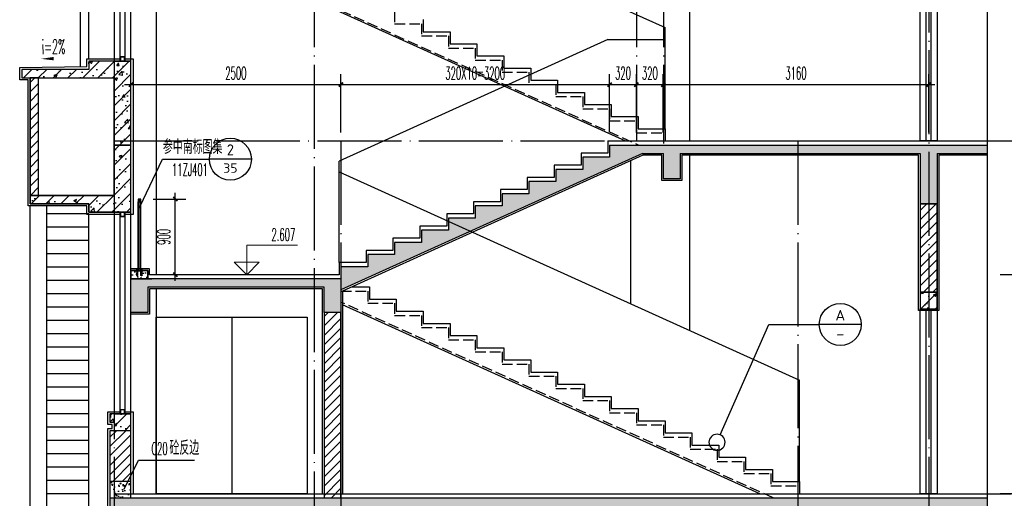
# Model space of a CAD drawing. Extents: x 1779708 to 7299578, y -1121471 to 88434.
# Tile 704 of 1056: x 6155806 to 6167532, y -967871 to -962174. Entities that reach past the tile are written whole.
import ezdxf
from ezdxf.enums import TextEntityAlignment as Align

# ---------------------------------------------------------------- set-up
doc = ezdxf.new("R2010")
doc.units = 0
doc.header["$LTSCALE"] = 1000
doc.header["$MEASUREMENT"] = 0
doc.linetypes.add('DASH', pattern=[0.35, 0.25, -0.1])
doc.linetypes.add('DOTE', pattern=[2.42, 2, -0.2, 0.02, -0.2])
doc.layers.get('0').update_dxf_attribs({"linetype": 'CONTINUOUS'})
doc.layers.get('Defpoints').update_dxf_attribs({"linetype": 'CONTINUOUS'})
doc.layers.add('DIM_ELEV', color=3, linetype='CONTINUOUS', lineweight=13)
for name, color, linetype in [('DIM_IDEN', 3, 'CONTINUOUS'), ('DIM_LEAD', 3, 'CONTINUOUS'), ('DIM_SYMB', 3, 'CONTINUOUS'), ('DOTE', 1, 'DOTE'), ('LG', 32, 'CONTINUOUS'), ('PUB_DIM', 3, 'CONTINUOUS'), ('PUB_TEXT', 7, 'CONTINUOUS'), ('S_E_STAIR', 4, 'CONTINUOUS'), ('WALL', 255, 'CONTINUOUS'), ('WINDOW', 2, 'CONTINUOUS'), ('可见线', 6, 'CONTINUOUS'), ('填充细线', 8, 'CONTINUOUS'), ('栏杆', 6, 'CONTINUOUS'), ('立面细线', 114, 'CONTINUOUS'), ('粉刷线', 213, 'CONTINUOUS')]:
    doc.layers.add(name, color=color, linetype=linetype)
doc.styles.add('_TCH_DIM', font='SIMPLEX.shx', dxfattribs={"width": 0.7, "bigfont": 'GBCBIG.shx'})
doc.styles.add('_TCH_DIM_T3', font='SIMPLEX.shx', dxfattribs={"width": 0.494118, "bigfont": 'GBCBIG.shx'})
doc.styles.get("Standard").update_dxf_attribs({"font": 'GBENOR', "bigfont": 'GBCBIG'})
doc.dimstyles.new('_TCH_ARCH&&50', dxfattribs={"dimtxt": 148.75, "dimasz": 50, "dimexe": 125, "dimexo": 150, "dimgap": 63.125, "dimtad": 1, "dimdec": 0, "dimzin": 0, "dimdsep": 46, "dimtxsty": '_TCH_DIM_T3', "dimblk": 'ARCHTICK', "dimcen": 0.09, "dimdle": 75, "dimclrt": 7, "dimazin": 2, "dimtfac": 1, "dimtdec": 0, "dimtix": 1, "dimtmove": 2, "dimatfit": 3, "dimfxl": 250, "dimtolj": 1, "dimtzin": 0, "dimarcsym": 0})
pattern_1 = [(45, (754033.014, 172694.524), (-56.1266008, 56.1266008), [])]
pattern_2 = [(45, (754033.01, 172694.52), (-88.3883476, 88.3883476), []), (50, (754033, 172694.52), (358.630091, -31.376067), [37.5, -412.5]), (355, (754033, 172694.52), (-69.375667, 376.096067), [30, -330]), (100.4514, (754062.9, 172691.9), (289.25469, 344.71977), [31.870095, -350.571056]), (46.1842, (754033, 172794.52), (533.620524, -82.759507), [56.25, -618.75]), (96.6356, (754077.5, 172787.63), (467.331353, 487.058935), [47.805144, -525.8565]), (351.1842, (754033, 172794.5), (467.33097, 487.0593), [45, -495]), (21, (754083, 172769.52), (298.453526, -201.309445), [37.5, -412.5]), (326, (754083, 172769.52), (121.657666, 362.575023), [30, -330]), (71.4514, (754107.9, 172752.75), (420.111314, 161.265248), [31.870095, -350.571056]), (37.5, (754033.01, 172694.52), (6.0799277, 166.446927), [0, -326, 0, -335, 0, -331.25]), (7.5, (754033.01, 172694.52), (131.534769, 197.205856), [0, -191, 0, -318.5, 0, -126.25]), (327.5, (753921.51, 172694.52), (266.911218, -11.277436), [0, -125, 0, -390, 0, -517.5]), (317.5, (753871.51, 172694.52), (291.593085, 50.052491), [0, -162.5, 0, -259, 0, -367.5])]

# ---------------------------------------------------------------- blocks, each defined once
blk = doc.blocks.new('A$C7C724075')
at = {"layer": 'LG'}
for p, q in [((24, 65), (24, 883)), ((30, 65), (30, 883)), ((50, 65), (50, 883)), ((56, 65), (56, 883)), ((6, 67), (24, 67)), ((6, 65), (6, 67)), ((24, 65), (6, 65)), ((8, 75), (8, 71)), ((8, 69), (8, 67)), ((22, 69), (8, 69)), ((9, 14), (8, 5)), ((8, 5), (10, 5)), ((9, 55), (9, 14)), ((21, 55), (9, 55)), ((10, 5), (9, 0)), ((10, 79), (11, 80)), ((10, 79), (19, 79)), ((10, 76), (10, 79)), ((20, 76), (10, 76)), ((20, 69), (10, 69)), ((10, 55), (10, 65)), ((10, 36), (12, 36)), ((10, 5), (10, 36)), ((11, 80), (19, 80)), ((11, 71), (11, 75)), ((12, 36), (12, 5)), ((12, 5), (18, 5)), ((18, 71), (18, 75)), ((18, 5), (18, 36)), ((18, 36), (19, 36)), ((19, 80), (19, 79)), ((19, 79), (19, 76)), ((19, 55), (19, 65)), ((19, 36), (19, 5)), ((20, 0), (19, 5)), ((19, 5), (22, 5)), ((21, 14), (21, 55)), ((22, 5), (21, 14)), ((22, 71), (22, 75)), ((22, 67), (22, 69)), ((24, 67), (24, 65)), ((70, 79), (61, 79)), ((61, 55), (61, 65)), ((62, 71), (62, 75)), ((69, 71), (69, 75)), ((70, 55), (70, 65)), ((9, 0), (20, 0))]:
    blk.add_line(p, q, dxfattribs=at)
for points in [[(24, 915), (56, 915), (56, 883), (24, 883)], [(29, 910), (51, 910), (51, 888), (29, 888)], [(0, 59), (80, 59), (80, 65), (0, 65)], [(56, 65), (74, 65), (74, 67), (56, 67)], [(62, 5), (62, 36), (61, 36), (61, 5), (58, 5), (59, 14), (59, 55), (71, 55), (71, 14), (72, 5), (70, 5), (70, 36), (68, 36), (68, 5)]]:
    blk.add_lwpolyline(points, close=True, dxfattribs=at)
blk.add_lwpolyline([(61, 70, -0.152179), (59, 70, -0.414214), (58, 71), (58, 75, -0.414214), (59, 76, -0.152179), (61, 76, -0.414214), (62, 75, -0.414214), (62, 76, -0.106972), (68, 76, -0.414214), (69, 75, -0.414214), (69, 76, -0.163695), (72, 76, -0.414214), (72, 75), (72, 71, -0.414214), (72, 70, -0.163695), (69, 70, -0.414214), (69, 71, -0.414214), (68, 70, -0.106972), (62, 70, -0.414214), (62, 71, -0.414214)], format="xyb", close=True, dxfattribs=at)
for points in [[(58, 67), (58, 69), (72, 69), (72, 67)], [(70, 5), (71, 0), (60, 0), (61, 5)], [(70, 76), (70, 79), (69, 80), (61, 80), (61, 79), (61, 76)]]:
    blk.add_lwpolyline(points, dxfattribs=at)
for points in [[(59, 76, 0.133077), (60, 76), (70, 76, 0.130908), (71, 76)], [(59, 70, -0.133077), (60, 69), (70, 69, -0.130908), (71, 70)]]:
    blk.add_lwpolyline(points, format="xyb", dxfattribs=at)
at = {"layer": 'LG', "extrusion": (0, 0, -1)}
for centre, major_axis, start_param, end_param in [((8, 75), (-0.514, 0.514), 5.497787, 7.068583), ((9, 72), (-2.42, 2.42), 0.460887, 1.10991), ((8, 71), (0.514, 0.514), 2.356194, 3.926991), ((9, 73), (-2.42, 2.42), 3.602479, 4.251502), ((8, 77), (-1.17, 1.17), 2.950906, 3.471579), ((8, 68), (1.17, 1.17), -0.329986, 0.190687), ((11, 75), (0.514, 0.514), -0.785398, 0.785398), ((12, 75), (-0.514, 0.514), 5.497787, 7.068583), ((12, 71), (0.514, 0.514), 2.356194, 3.926991), ((11, 71), (-0.514, 0.514), 2.356194, 3.926991), ((15, 63), (9.42, 9.42), -0.998532, -0.572265), ((15, 83), (9.42, 9.42), 2.143061, 2.569328), ((18, 75), (0.514, 0.514), -0.785398, 0.785398), ((19, 75), (-0.514, 0.514), 5.497787, 7.068583), ((19, 71), (0.514, 0.514), 2.356194, 3.926991), ((18, 71), (-0.514, 0.514), 2.356194, 3.926991), ((20, 72), (-2.81, 2.81), 0.483357, 1.08744), ((20, 74), (-2.81, 2.81), 3.624949, 4.229032), ((21, 77), (1.17, 1.17), 2.80308, 3.332279), ((21, 68), (-1.17, 1.17), 6.092499, 6.621698), ((21, 75), (0.514, 0.514), -0.785398, 0.785398), ((21, 71), (-0.514, 0.514), 2.356194, 3.926991)]:
    blk.add_ellipse(centre, major_axis=major_axis, ratio=1, start_param=start_param, end_param=end_param, dxfattribs=at)
blk = doc.blocks.new('_ArchTick')
at = {"color": 0, "linetype": 'ByBlock', "const_width": 0.4}
blk.add_lwpolyline([(-0.5, -0.5), (0.5, 0.5)], dxfattribs=at)
blk = doc.blocks.new('*D2883')
at = {"layer": 'Defpoints', "color": 0, "transparency": 16777216}
for p in [(6159631, -962947), (6157131, -963666), (6159631, -963666)]:
    blk.add_point(p, dxfattribs=at)
at = {"layer": 'PUB_DIM', "color": 0, "lineweight": -2, "transparency": 16777216}
for p, q in [((6157131, -963516), (6157131, -962822)), ((6159631, -963516), (6159631, -962822)), ((6157056, -962947), (6159706, -962947))]:
    blk.add_line(p, q, dxfattribs=at)
at = {"layer": 'PUB_DIM', "color": 0, "lineweight": -2, "transparency": 16777216, "xscale": 50, "yscale": 50, "zscale": 50, "rotation": 180}
blk.add_blockref('_ArchTick', (6157131, -962947), dxfattribs=at)
at = {"layer": 'PUB_DIM', "color": 0, "lineweight": -2, "transparency": 16777216, "xscale": 50, "yscale": 50, "zscale": 50}
blk.add_blockref('_ArchTick', (6159631, -962947), dxfattribs=at)
at = {"layer": 'PUB_DIM', "color": 7, "transparency": 16777216, "insert": (6158381, -962810), "char_height": 148.8, "attachment_point": 5, "style": '_TCH_DIM_T3'}
blk.add_mtext('\\A1;2500', dxfattribs=at)
blk = doc.blocks.new('*D2884')
at = {"layer": 'Defpoints', "color": 0, "transparency": 16777216}
for p in [(6162831, -962947), (6159631, -963666), (6162831, -963666)]:
    blk.add_point(p, dxfattribs=at)
at = {"layer": 'PUB_DIM', "color": 0, "lineweight": -2, "transparency": 16777216}
for p, q in [((6159631, -963516), (6159631, -962822)), ((6162831, -963516), (6162831, -962822)), ((6159556, -962947), (6162906, -962947))]:
    blk.add_line(p, q, dxfattribs=at)
at = {"layer": 'PUB_DIM', "color": 0, "lineweight": -2, "transparency": 16777216, "xscale": 50, "yscale": 50, "zscale": 50, "rotation": 180}
blk.add_blockref('_ArchTick', (6159631, -962947), dxfattribs=at)
at = {"layer": 'PUB_DIM', "color": 0, "lineweight": -2, "transparency": 16777216, "xscale": 50, "yscale": 50, "zscale": 50}
blk.add_blockref('_ArchTick', (6162831, -962947), dxfattribs=at)
at = {"layer": 'PUB_DIM', "color": 7, "transparency": 16777216, "insert": (6161231, -962810), "char_height": 148.75, "attachment_point": 5, "style": '_TCH_DIM_T3'}
blk.add_mtext('\\A1;320X10=3200', dxfattribs=at)
blk = doc.blocks.new('*D2885')
at = {"layer": 'Defpoints', "color": 0, "transparency": 16777216}
for p in [(6163151, -962947), (6162831, -963666), (6163151, -963666)]:
    blk.add_point(p, dxfattribs=at)
at = {"layer": 'PUB_DIM', "color": 0, "lineweight": -2, "transparency": 16777216}
for p, q in [((6162831, -963516), (6162831, -962822)), ((6163151, -963516), (6163151, -962822)), ((6162756, -962947), (6163226, -962947))]:
    blk.add_line(p, q, dxfattribs=at)
at = {"layer": 'PUB_DIM', "color": 0, "lineweight": -2, "transparency": 16777216, "xscale": 50, "yscale": 50, "zscale": 50, "rotation": 180}
blk.add_blockref('_ArchTick', (6162831, -962947), dxfattribs=at)
at = {"layer": 'PUB_DIM', "color": 0, "lineweight": -2, "transparency": 16777216, "xscale": 50, "yscale": 50, "zscale": 50}
blk.add_blockref('_ArchTick', (6163151, -962947), dxfattribs=at)
at = {"layer": 'PUB_DIM', "color": 7, "transparency": 16777216, "insert": (6162991, -962810), "char_height": 148.8, "attachment_point": 5, "style": '_TCH_DIM_T3'}
blk.add_mtext('\\A1;320', dxfattribs=at)
blk = doc.blocks.new('*D2886')
at = {"layer": 'Defpoints', "color": 0, "transparency": 16777216}
for p in [(6163471, -962947), (6163151, -963666), (6163471, -963666)]:
    blk.add_point(p, dxfattribs=at)
at = {"layer": 'PUB_DIM', "color": 0, "lineweight": -2, "transparency": 16777216}
for p, q in [((6163151, -963516), (6163151, -962822)), ((6163471, -963516), (6163471, -962822)), ((6163076, -962947), (6163546, -962947))]:
    blk.add_line(p, q, dxfattribs=at)
at = {"layer": 'PUB_DIM', "color": 0, "lineweight": -2, "transparency": 16777216, "xscale": 50, "yscale": 50, "zscale": 50, "rotation": 180}
blk.add_blockref('_ArchTick', (6163151, -962947), dxfattribs=at)
at = {"layer": 'PUB_DIM', "color": 0, "lineweight": -2, "transparency": 16777216, "xscale": 50, "yscale": 50, "zscale": 50}
blk.add_blockref('_ArchTick', (6163471, -962947), dxfattribs=at)
at = {"layer": 'PUB_DIM', "color": 7, "transparency": 16777216, "insert": (6163311, -962810), "char_height": 148.8, "attachment_point": 5, "style": '_TCH_DIM_T3'}
blk.add_mtext('\\A1;320', dxfattribs=at)
blk = doc.blocks.new('*D2887')
at = {"layer": 'Defpoints', "color": 0, "transparency": 16777216}
for p in [(6166631, -962947), (6163471, -963666), (6166631, -963666)]:
    blk.add_point(p, dxfattribs=at)
at = {"layer": 'PUB_DIM', "color": 0, "lineweight": -2, "transparency": 16777216}
for p, q in [((6163471, -963516), (6163471, -962822)), ((6166631, -963516), (6166631, -962822)), ((6163396, -962947), (6166706, -962947))]:
    blk.add_line(p, q, dxfattribs=at)
at = {"layer": 'PUB_DIM', "color": 0, "lineweight": -2, "transparency": 16777216, "xscale": 50, "yscale": 50, "zscale": 50, "rotation": 180}
blk.add_blockref('_ArchTick', (6163471, -962947), dxfattribs=at)
at = {"layer": 'PUB_DIM', "color": 0, "lineweight": -2, "transparency": 16777216, "xscale": 50, "yscale": 50, "zscale": 50}
blk.add_blockref('_ArchTick', (6166631, -962947), dxfattribs=at)
at = {"layer": 'PUB_DIM', "color": 7, "transparency": 16777216, "insert": (6165051, -962810), "char_height": 148.8, "attachment_point": 5, "style": '_TCH_DIM_T3'}
blk.add_mtext('\\A1;3160', dxfattribs=at)
blk = doc.blocks.new('*D2903')
at = {"layer": 'Defpoints', "color": 0, "transparency": 16777216}
for p in [(6157247, -964309), (6157659, -964309), (6157247, -965209)]:
    blk.add_point(p, dxfattribs=at)
at = {"layer": 'PUB_DIM', "color": 0, "lineweight": -2, "transparency": 16777216}
for p, q in [((6157659, -965284), (6157659, -964234)), ((6157397, -964309), (6157784, -964309)), ((6157397, -965209), (6157784, -965209))]:
    blk.add_line(p, q, dxfattribs=at)
at = {"layer": 'PUB_DIM', "color": 0, "lineweight": -2, "transparency": 16777216, "xscale": 50, "yscale": 50, "zscale": 50}
for p, rotation in [((6157659, -964309), 90), ((6157659, -965209), 270)]:
    blk.add_blockref('_ArchTick', p, dxfattribs=dict(at, rotation=rotation))
at = {"layer": 'PUB_DIM', "color": 7, "transparency": 16777216, "insert": (6157522, -964759), "char_height": 148.8, "attachment_point": 5, "rotation": 90, "style": '_TCH_DIM_T3'}
blk.add_mtext('\\A1;900', dxfattribs=at)
blk = doc.blocks.new('*D2922')
at = {"layer": 'Defpoints', "color": 0, "transparency": 16777216}
for p in [(6167331, -961594), (6167931, -961594), (6167331, -963616)]:
    blk.add_point(p, dxfattribs=at)
at = {"layer": 'PUB_DIM', "color": 0, "lineweight": -2, "transparency": 16777216}
for p, q in [((6167931, -963691), (6167931, -961519)), ((6167481, -961594), (6168056, -961594)), ((6167481, -963616), (6168056, -963616))]:
    blk.add_line(p, q, dxfattribs=at)
at = {"layer": 'PUB_DIM', "color": 0, "lineweight": -2, "transparency": 16777216, "xscale": 50, "yscale": 50, "zscale": 50}
for p, rotation in [((6167931, -961594), 90), ((6167931, -963616), 270)]:
    blk.add_blockref('_ArchTick', p, dxfattribs=dict(at, rotation=rotation))
at = {"layer": 'PUB_DIM', "color": 7, "transparency": 16777216, "insert": (6167794, -962605), "char_height": 148.75, "attachment_point": 5, "rotation": 90, "style": '_TCH_DIM_T3'}
blk.add_mtext('\\A1;144X14=2022', dxfattribs=at)
blk = doc.blocks.new('*D2923')
at = {"layer": 'Defpoints', "color": 0, "transparency": 16777216}
for p in [(6167331, -963616), (6167931, -963616), (6167331, -965209)]:
    blk.add_point(p, dxfattribs=at)
at = {"layer": 'PUB_DIM', "color": 0, "lineweight": -2, "transparency": 16777216}
for p, q in [((6167931, -965284), (6167931, -963541)), ((6167481, -963616), (6168056, -963616)), ((6167481, -965209), (6168056, -965209))]:
    blk.add_line(p, q, dxfattribs=at)
at = {"layer": 'PUB_DIM', "color": 0, "lineweight": -2, "transparency": 16777216, "xscale": 50, "yscale": 50, "zscale": 50}
for p, rotation in [((6167931, -963616), 90), ((6167931, -965209), 270)]:
    blk.add_blockref('_ArchTick', p, dxfattribs=dict(at, rotation=rotation))
at = {"layer": 'PUB_DIM', "color": 7, "transparency": 16777216, "insert": (6167794, -964413), "char_height": 148.8, "attachment_point": 5, "rotation": 90, "style": '_TCH_DIM_T3'}
blk.add_mtext('\\A1;1593', dxfattribs=at)
blk = doc.blocks.new('*D2924')
at = {"layer": 'Defpoints', "color": 0, "transparency": 16777216}
for p in [(6167331, -965209), (6167931, -965209), (6167331, -967816)]:
    blk.add_point(p, dxfattribs=at)
at = {"layer": 'PUB_DIM', "color": 0, "lineweight": -2, "transparency": 16777216}
for p, q in [((6167481, -965209), (6168056, -965209)), ((6167931, -967891), (6167931, -965134)), ((6167481, -967816), (6168056, -967816))]:
    blk.add_line(p, q, dxfattribs=at)
at = {"layer": 'PUB_DIM', "color": 0, "lineweight": -2, "transparency": 16777216, "xscale": 50, "yscale": 50, "zscale": 50}
for p, rotation in [((6167931, -965209), 90), ((6167931, -967816), 270)]:
    blk.add_blockref('_ArchTick', p, dxfattribs=dict(at, rotation=rotation))
at = {"layer": 'PUB_DIM', "color": 7, "transparency": 16777216, "insert": (6167794, -966513), "char_height": 148.8, "attachment_point": 5, "rotation": 90, "style": '_TCH_DIM_T3'}
blk.add_mtext('\\A1;2607', dxfattribs=at)
blk = doc.blocks.new('*D2925')
at = {"layer": 'Defpoints', "color": 0, "transparency": 16777216}
for p in [(6167331, -967816), (6167931, -967816), (6167331, -968166)]:
    blk.add_point(p, dxfattribs=at)
at = {"layer": 'PUB_DIM', "color": 0, "lineweight": -2, "transparency": 16777216}
for p, q in [((6167931, -968241), (6167931, -967741)), ((6167481, -967816), (6168056, -967816)), ((6167481, -968166), (6168056, -968166))]:
    blk.add_line(p, q, dxfattribs=at)
at = {"layer": 'PUB_DIM', "color": 0, "lineweight": -2, "transparency": 16777216, "xscale": 50, "yscale": 50, "zscale": 50}
for p, rotation in [((6167931, -967816), 90), ((6167931, -968166), 270)]:
    blk.add_blockref('_ArchTick', p, dxfattribs=dict(at, rotation=rotation))
at = {"layer": 'PUB_DIM', "color": 7, "transparency": 16777216, "insert": (6167794, -967991), "char_height": 148.8, "attachment_point": 5, "rotation": 90, "style": '_TCH_DIM_T3'}
blk.add_mtext('\\A1;350', dxfattribs=at)

msp = doc.modelspace()

# ---------------------------------------------------------------- hatches: boundary and pattern name
at = {"layer": '填充细线'}
h = msp.add_hatch(dxfattribs=at)
h.set_pattern_fill('钢筋混凝土', color=256, scale=50, style=0)
h.set_pattern_definition(pattern_2)
h.paths.add_polyline_path([(6157131.5, -962666.3), (6156631.5, -962666.3), (6156631.5, -962766.3), (6155831.5, -962766.3), (6155831.5, -962866.3), (6156931.5, -962866.3), (6156931.5, -963666.3), (6157131.5, -963666.3)])
h.paths.add_polyline_path([(6157131.5, -963666.3), (6156931.5, -963666.3), (6156931.5, -964266.3), (6155931.5, -964266.3), (6155931.5, -964366.3), (6156631.5, -964366.3), (6156631.5, -964466.3), (6157131.5, -964466.3)])
h = msp.add_hatch(dxfattribs=at)
h.set_pattern_fill('ANSI31', color=256, scale=50, style=0)
h.set_pattern_definition(pattern_1)
h.paths.add_polyline_path([(6156031.5, -962866.3), (6155931.5, -962866.3), (6155931.5, -964266.3), (6156031.5, -964266.3)])
h = msp.add_hatch(dxfattribs=at)
h.set_pattern_fill('钢筋混凝土', color=256, scale=50, style=0)
h.set_pattern_definition([(45, (0, -29700), (-88.3883476, 88.3883476), []), (50, (0, -29700), (358.630091, -31.376067), [37.5, -412.5]), (355, (0, -29700), (-69.375667, 376.096067), [30, -330]), (100.4514, (29.9, -29702.6), (289.25469, 344.719771), [31.870095, -350.571056]), (46.1842, (0, -29600), (533.620524, -82.759507), [56.25, -618.75]), (96.6356, (44.47, -29606.9), (467.331353, 487.058935), [47.805144, -525.8565]), (351.1842, (0, -29600), (467.330973, 487.0593), [45, -495]), (21, (50, -29625), (298.453526, -201.309445), [37.5, -412.5]), (326, (50, -29625), (121.657666, 362.575023), [30, -330]), (71.4514, (74.87, -29641.78), (420.111314, 161.265248), [31.870095, -350.571056]), (37.5, (0, -29700), (6.0799277, 166.446927), [0, -326, 0, -335, 0, -331.25]), (7.5, (0, -29700), (131.5347687, 197.205856), [0, -191, 0, -318.5, 0, -126.25]), (327.5, (-111.5, -29700), (266.911218, -11.277436), [0, -125, 0, -390, 0, -517.5]), (317.5, (-161.5, -29700), (291.593085, 50.052491), [0, -162.5, 0, -259, 0, -367.5])])
h.paths.add_polyline_path([(6163221.5, -963766.3), (6163471.5, -963766.3), (6163471.5, -964066.3), (6163671.5, -964066.3), (6163671.5, -963766.3), (6166531.5, -963766.3), (6166531.5, -964366.3), (6166731.5, -964366.3), (6166731.5, -963766.3), (6167331.5, -963766.3), (6167331.5, -963666.3), (6162831.5, -963666.3), (6162831.5, -963811.1), (6162511.5, -963811.1), (6162511.5, -963955.9), (6162191.5, -963955.9), (6162191.5, -964100.8), (6161871.5, -964100.8), (6161871.5, -964245.6), (6161551.5, -964245.6), (6161551.5, -964390.4), (6161231.5, -964390.4), (6161231.5, -964535.3), (6160911.5, -964535.3), (6160911.5, -964680.1), (6160591.5, -964680.1), (6160591.5, -964824.9), (6160271.5, -964824.9), (6160271.5, -964969.7), (6159951.5, -964969.7), (6159951.5, -965114.6), (6159631.5, -965114.6), (6159631.5, -965259.4), (6157131.5, -965259.4), (6157131.5, -965659.4), (6157331.5, -965659.4), (6157331.5, -965359.4), (6159431.5, -965359.4), (6159431.5, -965659.4), (6159631.5, -965659.4), (6159631.5, -965391.1)])
h = msp.add_hatch(dxfattribs=at)
h.set_pattern_fill('ANSI31', color=256, scale=50, style=0)
h.set_pattern_definition(pattern_1)
h.paths.add_polyline_path([(6166731.5, -964366.3), (6166531.5, -964366.3), (6166531.5, -965416.3), (6166731.5, -965416.3)])
h = msp.add_hatch(dxfattribs=at)
h.set_pattern_fill('混凝土', color=256, scale=20, style=0)
h.set_pattern_definition([(50, (871034.71, 161351.42), (143.4520365, -12.550427), [15, -165]), (355, (871034.71, 161351.42), (-27.7502667, 150.4384267), [12, -132]), (100.4514, (871046.66, 161350.37), (115.7018763, 137.8879084), [12.748038, -140.2284224]), (46.1842, (871034.71, 161391.42), (213.44821, -33.103803), [22.5, -247.5]), (96.6356, (871052.5, 161388.66), (186.932541, 194.823574), [19.122058, -210.3426]), (351.1842, (871034.7, 161391.42), (186.932389, 194.82372), [18, -198]), (21, (871054.71, 161381.42), (119.3814104, -80.5237781), [15, -165]), (326, (871054.71, 161381.42), (48.6630664, 145.030009), [12, -132]), (71.4514, (871064.66, 161374.71), (168.0445257, 64.5060993), [12.748038, -140.2284224]), (37.5, (871034.71, 161351.42), (2.43197106, 66.57877077), [0, -130.4, 0, -134, 0, -132.5]), (7.5, (871034.71, 161351.42), (52.6139075, 78.8823424), [0, -76.4, 0, -127.4, 0, -50.5]), (327.5, (870990.11, 161351.42), (106.76448723, -4.51097435), [0, -50, 0, -156, 0, -207]), (317.5, (870970.11, 161351.42), (116.6372339, 20.0209965), [0, -65, 0, -103.6, 0, -147])])
h.paths.add_polyline_path([(6157131.5, -965159.4), (6157331.5, -965159.4), (6157331.5, -965259.4), (6157131.5, -965259.4)])
h = msp.add_hatch(dxfattribs=at)
h.set_pattern_fill('钢筋混凝土', color=256, scale=50, style=0)
h.set_pattern_definition(pattern_2)
h.paths.add_polyline_path([(6166731.5, -965416.3), (6166531.5, -965416.3), (6166531.5, -965616.3), (6166731.5, -965616.3)])
h = msp.add_hatch(dxfattribs=at)
h.set_pattern_fill('ANSI31', color=256, scale=50, style=0)
h.set_pattern_definition(pattern_1)
h.paths.add_polyline_path([(6159631.5, -965659.4), (6159431.5, -965659.4), (6159431.5, -967866.3), (6159631.5, -967866.3)])
h = msp.add_hatch(dxfattribs=at)
h.set_pattern_fill('钢筋混凝土', color=256, scale=50)
h.set_pattern_definition([(45, (6156881.46, -967066.29), (-88.39, 88.39), []), (50, (6156881.46, -967066.3), (358.63, -31.38), [37.5, -412.5]), (355, (6156881.46, -967066.3), (-69.38, 376.1), [30, -330]), (100.45, (6156911.35, -967068.9), (289.25, 344.72), [31.87, -350.57]), (46.18, (6156881.46, -966966.3), (533.6, -82.76), [56.25, -618.75]), (96.64, (6156925.93, -966973.2), (467.33, 487.06), [47.8, -525.86]), (351.18, (6156881.46, -966966.3), (467.33, 487.06), [45, -495]), (21, (6156931.46, -966991.3), (298.45, -201.3), [37.5, -412.5]), (326, (6156931.46, -966991.3), (121.66, 362.58), [30, -330]), (71.45, (6156956.33, -967008.06), (420.1, 161.27), [31.87, -350.57]), (37.5, (6156881.46, -967066.29), (6.08, 166.447), [0, -326, 0, -335, 0, -331.25]), (7.5, (6156881.46, -967066.29), (131.53, 197.21), [0, -191, 0, -318.5, 0, -126.25]), (327.5, (6156769.96, -967066.29), (266.91, -11.277), [0, -125, 0, -390, 0, -517.5]), (317.5, (6156719.96, -967066.29), (291.59, 50.05), [0, -162.5, 0, -259, 0, -367.5])])
h.paths.add_polyline_path([(6157131.5, -966866.3), (6156881.5, -966866.3), (6156881.5, -966966.3), (6156931.5, -966966.3), (6156931.5, -967066.3), (6157131.5, -967066.3)])
h = msp.add_hatch(dxfattribs=at)
h.set_pattern_fill('ANSI31', color=256, scale=50, style=0)
h.set_pattern_definition([(45, (754033.014, 171675.97), (-56.1266008, 56.1266008), [])])
h.paths.add_polyline_path([(6157131.5, -967066.3), (6156881.5, -967066.3), (6156881.5, -967666.3), (6157131.5, -967666.3)])
h = msp.add_hatch(dxfattribs=at)
h.set_pattern_fill('混凝土', color=256, scale=20)
h.set_pattern_definition([(50, (6156931.46, -967866.29), (143.45, -12.55), [15, -165]), (355, (6156931.46, -967866.29), (-27.75, 150.44), [12, -132]), (100.45, (6156943.42, -967867.33), (115.7, 137.89), [12.75, -140.23]), (46.184, (6156931.46, -967826.29), (213.45, -33.1), [22.5, -247.5]), (96.64, (6156949.25, -967829.05), (186.93, 194.82), [19.12, -210.34]), (351.18, (6156931.46, -967826.29), (186.93, 194.82), [18, -198]), (21, (6156951.46, -967836.29), (119.38, -80.524), [15, -165]), (326, (6156951.46, -967836.29), (48.66, 145.03), [12, -132]), (71.45, (6156961.41, -967843), (168.045, 64.51), [12.75, -140.23]), (37.5, (6156931.46, -967866.286), (2.432, 66.579), [0, -130.4, 0, -134, 0, -132.5]), (7.5, (6156931.46, -967866.286), (52.614, 78.882), [0, -76.4, 0, -127.4, 0, -50.5]), (327.5, (6156886.86, -967866.286), (106.7645, -4.511), [0, -50, 0, -156, 0, -207]), (317.5, (6156866.86, -967866.29), (116.637, 20.02), [0, -65, 0, -103.6, 0, -147])])
h.paths.add_polyline_path([(6157131.5, -967666.3), (6156881.5, -967666.3), (6156881.5, -967866.3), (6157131.5, -967866.3)])
h = msp.add_hatch(dxfattribs=at)
h.set_pattern_fill('钢筋混凝土', color=256, scale=50, style=0)
h.set_pattern_definition([(45, (0, 0), (-88.3883476, 88.3883476), []), (50, (0, 0), (358.630091, -31.376067), [37.5, -412.5]), (355, (0, 0), (-69.375667, 376.096067), [30, -330]), (100.4514, (29.9, -2.6), (289.25469, 344.719771), [31.870095, -350.571056]), (46.1842, (0, 100), (533.620524, -82.759507), [56.25, -618.75]), (96.6356, (44.47, 93.1), (467.331353, 487.058935), [47.805144, -525.8565]), (351.1842, (0, 100), (467.330973, 487.0593), [45, -495]), (21, (50, 75), (298.453526, -201.309445), [37.5, -412.5]), (326, (50, 75), (121.657666, 362.575023), [30, -330]), (71.4514, (74.87, 58.22), (420.111314, 161.265248), [31.870095, -350.571056]), (37.5, (0, 0), (6.0799277, 166.446927), [0, -326, 0, -335, 0, -331.25]), (7.5, (0, 0), (131.5347687, 197.205856), [0, -191, 0, -318.5, 0, -126.25]), (327.5, (-111.5, 0), (266.911218, -11.277436), [0, -125, 0, -390, 0, -517.5]), (317.5, (-161.5, 0), (291.593085, 50.052491), [0, -162.5, 0, -259, 0, -367.5])])
h.paths.add_polyline_path([(6165271.5, -967966.3), (6165071.5, -967966.3), (6165071.5, -968266.3), (6165271.5, -968266.3)], flags=16)
h.paths.add_polyline_path([(6159631.5, -967966.3), (6159431.5, -967966.3), (6159431.5, -968266.3), (6159631.5, -968266.3)], flags=16)
h.paths.add_polyline_path([(6167331.5, -967866.3), (6156881.5, -967866.3), (6156881.5, -968666.3), (6157131.5, -968666.3), (6157131.5, -967966.3), (6166531.5, -967966.3), (6166531.5, -968666.3), (6166731.5, -968666.3), (6166731.5, -967966.3), (6167331.5, -967966.3)])
at = {"layer": '立面细线'}
h = msp.add_hatch(dxfattribs=at)
h.set_pattern_fill('ANSI31', color=256, scale=100, angle=135, style=0)
h.set_pattern_definition([(180, (378242.16, 534276.69), (-1e-14, -158.75), [])])
h.paths.add_polyline_path([(6156631.5, -964466.3), (6156631.5, -964366.3), (6156131.5, -964366.3), (6156131.5, -967816.3), (6156631.5, -967816.3)])

# ---------------------------------------------------------------- linework, layer by layer
at = {"layer": 'DIM_ELEV'}
for p, q in [((6158509.8, -965209.4), (6158509.8, -964859.4)), ((6158509.8, -964859.4), (6159113.5, -964859.4)), ((6158509.8, -965209.4), (6158359.8, -965059.4)), ((6158359.8, -965059.4), (6158659.8, -965059.4)), ((6158509.8, -965209.4), (6158659.8, -965059.4))]:
    msp.add_line(p, q, dxfattribs=at)
at = {"layer": 'DIM_IDEN'}
for p, q in [((6157240.7, -964393.6), (6157507.7, -963834.7)), ((6157507.7, -963834.7), (6158065.3, -963834.7)), ((6158565.3, -963834.7), (6158065.3, -963834.7)), ((6164149.1, -967116.8), (6164726.5, -965802.1)), ((6164726.5, -965802.1), (6165328.6, -965802.1)), ((6165828.6, -965802.1), (6165328.6, -965802.1))]:
    msp.add_line(p, q, dxfattribs=at)
for points in [[(6157245.9, -964401.9, 1), (6157227.7, -964401.9, 1)], [(6164206.3, -967204.4, 1), (6164014.9, -967204.4, 1)]]:
    msp.add_lwpolyline(points, format="xyb", close=True, dxfattribs=at)
for centre in [(6158315.3, -963834.7), (6165578.6, -965802.1)]:
    msp.add_circle(centre, 250, dxfattribs=at)
at = {"layer": 'DIM_LEAD'}
for p, q in [((6157050.5, -967761.9), (6157220.6, -967416.4)), ((6157050.5, -967761.9), (6157220.6, -967416.4)), ((6157220.6, -967416.4), (6157889.7, -967416.4))]:
    msp.add_line(p, q, dxfattribs=at)
at = {"layer": 'DIM_SYMB'}
msp.add_lwpolyline([(6167331.5, -968166.3), (6167331.5, -957122.5), (6167226.5, -957084.3), (6167436.5, -957047.3), (6167331.5, -957010), (6167331.5, -945966.3)], dxfattribs=at)
msp.add_lwpolyline([(6156369, -962634.8, 0, 0, 0), (6156060.5, -962639.9, 0, 40, 0), (6156210.5, -962637.4, 0, 0, 0)], format="xyseb", dxfattribs=at)
at = {"layer": 'DOTE', "ltscale": 0.5}
for p, q in [((6156931.5, -948016.3), (6156931.5, -968666.3)), ((6166631.5, -948016.3), (6166631.5, -968666.3)), ((6166631.5, -948016.3), (6166631.5, -968960.9)), ((6159311.5, -950610.8), (6159311.5, -968928.5)), ((6163151.5, -950610.8), (6163151.5, -963616.3)), ((6163471.5, -950610.8), (6163471.5, -963616.3)), ((6159631.5, -963616.3), (6159631.5, -968928.5)), ((6165071.5, -963616.3), (6165071.5, -968928.5))]:
    msp.add_line(p, q, dxfattribs=at)
for points in [[(6156931.5, -963616.3), (6168131.5, -963616.3)], [(6156931.5, -967816.3), (6168131.5, -967816.3)]]:
    msp.add_lwpolyline(points, dxfattribs=at)
at = {"layer": 'S_E_STAIR', "linetype": 'DASH', "ltscale": 0.5}
for p, q in [((6159311.5, -961920.2), (6163179.8, -963666.3)), ((6164780.4, -967866.3), (6159631.5, -965535.9))]:
    msp.add_line(p, q, dxfattribs=at)
at = {"layer": 'S_E_STAIR', "ltscale": 0.5}
for p, q in [((6159331.5, -961951.1), (6163020.4, -963616.3)), ((6164621.4, -967816.3), (6159651.5, -965566.9))]:
    msp.add_line(p, q, dxfattribs=at)
at = {"layer": 'S_E_STAIR', "linetype": 'DASH', "ltscale": 0.5}
for points in [[(6160271.5, -962077.4), (6160271.5, -962221.8), (6160591.5, -962221.8), (6160591.5, -962366.3), (6160911.5, -962366.3), (6160911.5, -962510.7), (6161231.5, -962510.7), (6161231.5, -962655.2), (6161551.5, -962655.2), (6161551.5, -962799.6), (6161871.5, -962799.6), (6161871.5, -962944.1), (6162191.5, -962944.1), (6162191.5, -963088.5), (6162511.5, -963088.5), (6162511.5, -963233), (6162831.5, -963233), (6162831.5, -963377.4), (6163151.5, -963377.4), (6163151.5, -963521.8), (6163471.5, -963521.8), (6163471.5, -963666.3)], [(6159631.5, -965259.4), (6159631.5, -965379.4), (6159631.5, -965404.2), (6159951.5, -965404.2), (6159951.5, -965549), (6160271.5, -965549), (6160271.5, -965693.9), (6160591.5, -965693.9), (6160591.5, -965838.7), (6160911.5, -965838.7), (6160911.5, -965983.5), (6161231.5, -965983.5), (6161231.5, -966128.4), (6161551.5, -966128.4), (6161551.5, -966273.2), (6161871.5, -966273.2), (6161871.5, -966418), (6162191.5, -966418), (6162191.5, -966562.8), (6162511.5, -966562.8), (6162511.5, -966707.7), (6162831.5, -966707.7), (6162831.5, -966852.5), (6163151.5, -966852.5), (6163151.5, -966997.3), (6163471.5, -966997.3), (6163471.5, -967142.1), (6163791.5, -967142.1), (6163791.5, -967287), (6164111.5, -967287), (6164111.5, -967431.8), (6164431.5, -967431.8), (6164431.5, -967576.6), (6164751.5, -967576.6), (6164751.5, -967721.5), (6165071.5, -967721.5), (6165071.5, -967866.3)]]:
    msp.add_lwpolyline(points, dxfattribs=at)
at = {"layer": 'S_E_STAIR', "ltscale": 0.5}
for points in [[(6160611.5, -962171.8), (6160611.5, -962316.3), (6160931.5, -962316.3), (6160931.5, -962460.7), (6161251.5, -962460.7), (6161251.5, -962605.2), (6161571.5, -962605.2), (6161571.5, -962749.6), (6161891.5, -962749.6), (6161891.5, -962894.1), (6162211.5, -962894.1), (6162211.5, -963038.5), (6162531.5, -963038.5), (6162531.5, -963183), (6162851.5, -963183), (6162851.5, -963327.4), (6163171.5, -963327.4), (6163171.5, -963471.8), (6163491.5, -963471.8), (6163491.5, -963616.3)], [(6159761.5, -965354.2), (6159971.5, -965354.2), (6159971.5, -965499), (6160291.5, -965499), (6160291.5, -965643.9), (6160611.5, -965643.9), (6160611.5, -965788.7), (6160931.5, -965788.7), (6160931.5, -965933.5), (6161251.5, -965933.5), (6161251.5, -966078.4), (6161571.5, -966078.4), (6161571.5, -966223.2), (6161891.5, -966223.2), (6161891.5, -966368), (6162211.5, -966368), (6162211.5, -966512.8), (6162531.5, -966512.8), (6162531.5, -966657.7), (6162851.5, -966657.7), (6162851.5, -966802.5), (6163171.5, -966802.5), (6163171.5, -966947.3), (6163491.5, -966947.3), (6163491.5, -967092.1), (6163811.5, -967092.1), (6163811.5, -967237), (6164131.5, -967237), (6164131.5, -967381.8), (6164451.5, -967381.8), (6164451.5, -967526.6), (6164771.5, -967526.6), (6164771.5, -967671.5), (6165091.5, -967671.5), (6165091.5, -967816.3)]]:
    msp.add_lwpolyline(points, dxfattribs=at)
at = {"layer": 'WALL'}
for p, q in [((6157131.5, -963666.3), (6157131.5, -962666.3)), ((6155931.5, -964266.3), (6155931.5, -962866.3)), ((6156031.5, -964266.3), (6156031.5, -962866.3)), ((6156931.5, -964266.3), (6156931.5, -962866.3)), ((6157131.5, -964466.3), (6157131.5, -963666.3)), ((6163221.5, -963766.3), (6159631.5, -965391.1)), ((6166531.5, -963766.3), (6166531.5, -965616.3)), ((6166731.5, -963766.3), (6166731.5, -965616.3)), ((6159431.5, -965659.4), (6159431.5, -967866.3)), ((6159631.5, -965659.4), (6159631.5, -967866.3)), ((6156881.5, -966866.3), (6156881.5, -966966.3)), ((6156881.5, -966966.3), (6156931.5, -966966.3)), ((6156931.5, -966966.3), (6156931.5, -967066.3)), ((6157131.5, -967866.3), (6157131.5, -966866.3)), ((6156881.5, -967066.3), (6156881.5, -968666.3)), ((6157131.5, -967066.3), (6156881.5, -967066.3)), ((6156881.5, -967666.3), (6157131.5, -967666.3))]:
    msp.add_line(p, q, dxfattribs=at)
for points in [[(6156631.5, -962666.3), (6156631.5, -962766.3), (6155831.5, -962766.3), (6155831.5, -962866.3), (6156931.5, -962866.3)], [(6157131.5, -962666.3), (6156631.5, -962666.3)], [(6157131.5, -963666.3), (6156931.5, -963666.3)], [(6162831.5, -963666.3), (6162831.5, -963811.1), (6162511.5, -963811.1), (6162511.5, -963955.9), (6162191.5, -963955.9), (6162191.5, -964100.8), (6161871.5, -964100.8), (6161871.5, -964245.6), (6161551.5, -964245.6), (6161551.5, -964390.4), (6161231.5, -964390.4), (6161231.5, -964535.3), (6160911.5, -964535.3), (6160911.5, -964680.1), (6160591.5, -964680.1), (6160591.5, -964824.9), (6160271.5, -964824.9), (6160271.5, -964969.7), (6159951.5, -964969.7), (6159951.5, -965114.6), (6159631.5, -965114.6), (6159631.5, -965259.4)], [(6162831.5, -963666.3), (6167331.5, -963666.3)], [(6166431.5, -963666.3), (6166531.5, -963666.3)], [(6163221.5, -963766.3), (6163471.5, -963766.3)], [(6163671.5, -963766.3), (6163671.5, -964066.3), (6163471.5, -964066.3), (6163471.5, -963766.3)], [(6163671.5, -963766.3), (6166531.5, -963766.3)], [(6166731.5, -963766.3), (6167331.5, -963766.3)], [(6156631.5, -964466.3), (6156631.5, -964366.3), (6155931.5, -964366.3), (6155931.5, -964266.3), (6156931.5, -964266.3)], [(6166531.5, -964366.3), (6166731.5, -964366.3)], [(6157131.5, -964466.3), (6156631.5, -964466.3)], [(6157331.5, -965259.4), (6157331.5, -965159.4), (6157131.5, -965159.4), (6157131.5, -965259.4)], [(6159631.5, -965259.4), (6157131.5, -965259.4)], [(6157331.5, -965359.4), (6157331.5, -965659.4), (6157131.5, -965659.4), (6157131.5, -965259.4), (6157381.5, -965259.4)], [(6159431.5, -965359.4), (6157331.5, -965359.4)], [(6159631.5, -965391.1), (6159631.5, -965659.4), (6159431.5, -965659.4), (6159431.5, -965359.4)], [(6166531.5, -965416.3), (6166731.5, -965416.3)], [(6166531.5, -965616.3), (6166731.5, -965616.3)], [(6157131.5, -966866.3), (6156881.5, -966866.3)], [(6156881.5, -967866.3), (6167331.5, -967866.3)]]:
    msp.add_lwpolyline(points, dxfattribs=at)
at = {"layer": 'WINDOW'}
for p, q in [((6157001.5, -962666.3), (6157001.5, -960566.3)), ((6157061.5, -962666.3), (6157061.5, -960566.3)), ((6166601.5, -963616.3), (6166601.5, -961416.3)), ((6166661.5, -963616.3), (6166661.5, -961416.3)), ((6157001.5, -966866.3), (6157001.5, -964466.3)), ((6157061.5, -966866.3), (6157061.5, -964466.3)), ((6166601.5, -967816.3), (6166601.5, -965616.3)), ((6166661.5, -967816.3), (6166661.5, -965616.3)), ((6158331.5, -965716.3), (6158331.5, -967816.3))]:
    msp.add_line(p, q, dxfattribs=at)
for points in [[(6157131.5, -960566.3), (6156931.5, -960566.3), (6156931.5, -962666.3), (6157131.5, -962666.3)], [(6166531.5, -961416.3), (6166731.5, -961416.3), (6166731.5, -963616.3), (6166531.5, -963616.3)], [(6157056.5, -962666.3), (6157056.5, -962616.3), (6157006.5, -962616.3), (6157006.5, -962666.3)], [(6157056.5, -962666.3), (6157056.5, -962616.3), (6157006.5, -962616.3), (6157006.5, -962666.3)], [(6157056.5, -962666.3), (6157056.5, -962616.3), (6157006.5, -962616.3), (6157006.5, -962666.3)], [(6157054.5, -962664.3), (6157054.5, -962618.3), (6157008.5, -962618.3), (6157008.5, -962664.3)], [(6157054.5, -962664.3), (6157054.5, -962618.3), (6157008.5, -962618.3), (6157008.5, -962664.3)], [(6157054.5, -962664.3), (6157054.5, -962618.3), (6157008.5, -962618.3), (6157008.5, -962664.3)], [(6157131.5, -964466.3), (6156931.5, -964466.3), (6156931.5, -966866.3), (6157131.5, -966866.3)], [(6157056.5, -964516.3), (6157056.5, -964466.3), (6157006.5, -964466.3), (6157006.5, -964516.3)], [(6157054.5, -964514.3), (6157054.5, -964468.3), (6157008.5, -964468.3), (6157008.5, -964514.3)], [(6166531.5, -965616.3), (6166731.5, -965616.3), (6166731.5, -967816.3), (6166531.5, -967816.3)], [(6157431.5, -965716.3), (6159231.5, -965716.3), (6159231.5, -967816.3), (6157431.5, -967816.3)], [(6157056.5, -966866.3), (6157056.5, -966816.3), (6157006.5, -966816.3), (6157006.5, -966866.3)], [(6157054.5, -966864.3), (6157054.5, -966818.3), (6157008.5, -966818.3), (6157008.5, -966864.3)]]:
    msp.add_lwpolyline(points, close=True, dxfattribs=at)
at = {"layer": '可见线'}
for p, q in [((6163781.5, -959886.5), (6163781.5, -963616.3)), ((6156531.5, -962732.2), (6156531.5, -960491.3)), ((6156631.5, -962641.3), (6156631.5, -960591.3)), ((6157431.5, -961908.5), (6157431.5, -965209.4)), ((6163781.5, -963786.3), (6163781.5, -965873.4)), ((6163081.5, -963851.6), (6163081.5, -965556.6)), ((6155931.5, -968016.3), (6155931.5, -964391.3)), ((6156131.5, -968016.3), (6156131.5, -964391.3)), ((6156631.5, -968016.3), (6156631.5, -964491.3)), ((6157431.5, -965379.4), (6157431.5, -967816.3))]:
    msp.add_line(p, q, dxfattribs=at)
at = {"layer": '填充细线'}
for points in [[(6157131.5, -962666.3), (6156631.5, -962666.3), (6156631.5, -962766.3), (6155831.5, -962766.3), (6155831.5, -962866.3), (6156931.5, -962866.3), (6156931.5, -963666.3), (6157131.5, -963666.3)], [(6156031.5, -962866.3), (6155931.5, -962866.3), (6155931.5, -964266.3), (6156031.5, -964266.3)], [(6157131.5, -963666.3), (6156931.5, -963666.3), (6156931.5, -964266.3), (6155931.5, -964266.3), (6155931.5, -964366.3), (6156631.5, -964366.3), (6156631.5, -964466.3), (6157131.5, -964466.3)], [(6166731.5, -964366.3), (6166531.5, -964366.3), (6166531.5, -965416.3), (6166731.5, -965416.3)], [(6157131.5, -965159.4), (6157331.5, -965159.4), (6157331.5, -965259.4), (6157131.5, -965259.4)], [(6166731.5, -965416.3), (6166531.5, -965416.3), (6166531.5, -965616.3), (6166731.5, -965616.3)], [(6159631.5, -965659.4), (6159431.5, -965659.4), (6159431.5, -967866.3), (6159631.5, -967866.3)]]:
    msp.add_lwpolyline(points, close=True, dxfattribs=at)
at = {"layer": '栏杆'}
for p, q in [((6159291.5, -960370.5), (6163491.5, -962266.3)), ((6163491.5, -963471.8), (6163491.5, -962266.3)), ((6162811.5, -962410.7), (6159611.5, -963859.4)), ((6162811.5, -962410.7), (6163491.5, -962410.7)), ((6159611.5, -965064.6), (6159611.5, -963859.4)), ((6159611.5, -963986.1), (6165091.5, -966466.3)), ((6165091.5, -967671.5), (6165091.5, -966466.3))]:
    msp.add_line(p, q, dxfattribs=at)
at = {"layer": '粉刷线'}
for points in [[(6157006.5, -964491.3), (6156606.5, -964491.3), (6156606.5, -964391.3), (6155906.5, -964391.3), (6155906.5, -962891.3), (6155806.5, -962891.3), (6155806.5, -962741.3), (6156606.5, -962731.3), (6156606.5, -962641.3), (6157006.5, -962641.3)], [(6157056.5, -962641.3), (6157156.5, -962641.3), (6157156.5, -964491.3)], [(6162811.5, -963616.3), (6162811.5, -963761.1), (6162491.5, -963761.1), (6162491.5, -963905.9), (6162171.5, -963905.9), (6162171.5, -964050.8), (6161851.5, -964050.8), (6161851.5, -964195.6), (6161531.5, -964195.6), (6161531.5, -964340.4), (6161211.5, -964340.4), (6161211.5, -964485.3), (6160891.5, -964485.3), (6160891.5, -964630.1), (6160571.5, -964630.1), (6160571.5, -964774.9), (6160251.5, -964774.9), (6160251.5, -964919.7), (6159931.5, -964919.7), (6159931.5, -965064.6), (6159611.5, -965064.6), (6159611.5, -965209.4)], [(6162811.5, -963616.3), (6167331.5, -963616.3)], [(6167331.5, -963786.3), (6166751.5, -963786.3), (6166751.5, -965636.3), (6166511.5, -965636.3), (6166511.5, -963786.3), (6163691.5, -963786.3), (6163691.5, -964086.3), (6163451.5, -964086.3), (6163451.5, -963786.3), (6163225.9, -963786.3), (6159651.5, -965404), (6159651.5, -967816.3)], [(6157156.5, -964491.3), (6157056.5, -964491.3)], [(6157351.5, -965209.4), (6157351.5, -965139.4), (6157131.5, -965139.4)], [(6159611.5, -965209.4), (6157351.5, -965209.4)], [(6159411.5, -967816.3), (6159411.5, -965379.4), (6157351.5, -965379.4), (6157351.5, -965679.4), (6157131.5, -965679.4)], [(6156856.5, -968016.3), (6156856.5, -967041.3), (6156906.5, -967041.3), (6156906.5, -966991.3), (6156856.5, -966991.3), (6156856.5, -966841.3), (6157006.5, -966841.3)], [(6157056.5, -966841.3), (6157156.5, -966841.3), (6157156.5, -967816.3)], [(6157156.5, -967816.3), (6159411.5, -967816.3)], [(6159651.5, -967816.3), (6167331.5, -967816.3)]]:
    msp.add_lwpolyline(points, dxfattribs=at)

# ---------------------------------------------------------------- block references
at = {"layer": 'WALL', "xscale": -1}
msp.add_blockref('A$C7C724075', (6157271.5, -965224.8), dxfattribs=at)

# ---------------------------------------------------------------- texts
at = {"layer": 'PUB_TEXT', "color": 7, "style": '_TCH_DIM', "width": 0.494118}
msp.add_text('i=2%', height=170, rotation=0.95484, dxfattribs=at).set_placement((6156069.8, -962582.6))
at = {"layer": 'PUB_TEXT', "style": '_TCH_DIM'}
for s, height, width, p in [('参中南标图集', 168.79, 0.7, (6157512.2, -963771.6)), ('11ZJ401', 148.75, 0.494118, (6157619.8, -964033.5))]:
    msp.add_text(s, height=height, dxfattribs=dict(at, width=width)).set_placement(p)
at = {"layer": 'PUB_TEXT', "color": 7}
for s, height, width, p, p2 in [('2', 130.6, 0.995924, (6158272.2, -963788.4), (6158358.4, -963788.4)), ('35', 112.17, 1.056558, (6158230, -963996), (6158400.6, -963996)), ('-', 128.6, 2.051279, (6165528.8, -965977.3), (6165628.3, -965977.3))]:
    msp.add_text(s, height=height, dxfattribs=dict(at, width=width)).set_placement(p, p2, align=Align.FIT)
at = {"layer": 'PUB_TEXT', "color": 7, "style": '_TCH_DIM'}
for s, height, width, p in [('2.607', 148.75, 0.494118, (6158804.5, -964806.9)), ('C20', 148.75, 0.494118, (6157376.1, -967354.6)), ('砼反边', 168.79, 0.7, (6157589.6, -967354.6))]:
    msp.add_text(s, height=height, dxfattribs=dict(at, width=width)).set_placement(p)
at = {"layer": 'PUB_TEXT', "color": 7}
msp.add_text('A', height=125.5, dxfattribs=at).set_placement((6165519.8, -965755.1), (6165637.3, -965755.1), align=Align.FIT)

# ---------------------------------------------------------------- dimensions: what is measured, and where the dimension line sits
at = {"layer": 'PUB_DIM'}
for p1, p2, distance, text, picture, middle in [((6167331.5, -963616.3), (6167331.5, -961594.1), -600, '144X14=2022', '*D2922', (6167794, -962605.2)), ((6159631.5, -963666.3), (6162831.5, -963666.3), 719.1, '320X10=3200', '*D2884', (6161231.5, -962809.7))]:
    dim = msp.add_aligned_dim(p1=p1, p2=p2, distance=distance, text=text, dimstyle='_TCH_ARCH&&50', dxfattribs=at)
    dim.commit()
    dim.dimension.update_dxf_attribs({"geometry": picture, "text_midpoint": middle})
for p1, p2, distance, picture, middle in [((6157131.5, -963666.3), (6159631.5, -963666.3), 719.1, '*D2883', (6158381.5, -962809.7)), ((6162831.5, -963666.3), (6163151.5, -963666.3), 719.1, '*D2885', (6162991.5, -962809.7)), ((6163151.5, -963666.3), (6163471.5, -963666.3), 719.1, '*D2886', (6163311.5, -962809.7)), ((6163471.5, -963666.3), (6166631.5, -963666.3), 719.1, '*D2887', (6165051.5, -962809.7)), ((6167331.5, -965209.4), (6167331.5, -963616.3), -600, '*D2923', (6167794, -964412.8)), ((6157247.5, -965209.4), (6157247.5, -964309.4), -411.9, '*D2903', (6157521.8, -964759.4)), ((6167331.5, -967816.3), (6167331.5, -965209.4), -600, '*D2924', (6167794, -966512.8)), ((6167331.5, -968166.3), (6167331.5, -967816.3), -600, '*D2925', (6167794, -967991.3))]:
    dim = msp.add_aligned_dim(p1=p1, p2=p2, distance=distance, dimstyle='_TCH_ARCH&&50', dxfattribs=at)
    dim.commit()
    dim.dimension.update_dxf_attribs({"geometry": picture, "text_midpoint": middle})

doc.saveas('drawing.dxf')
